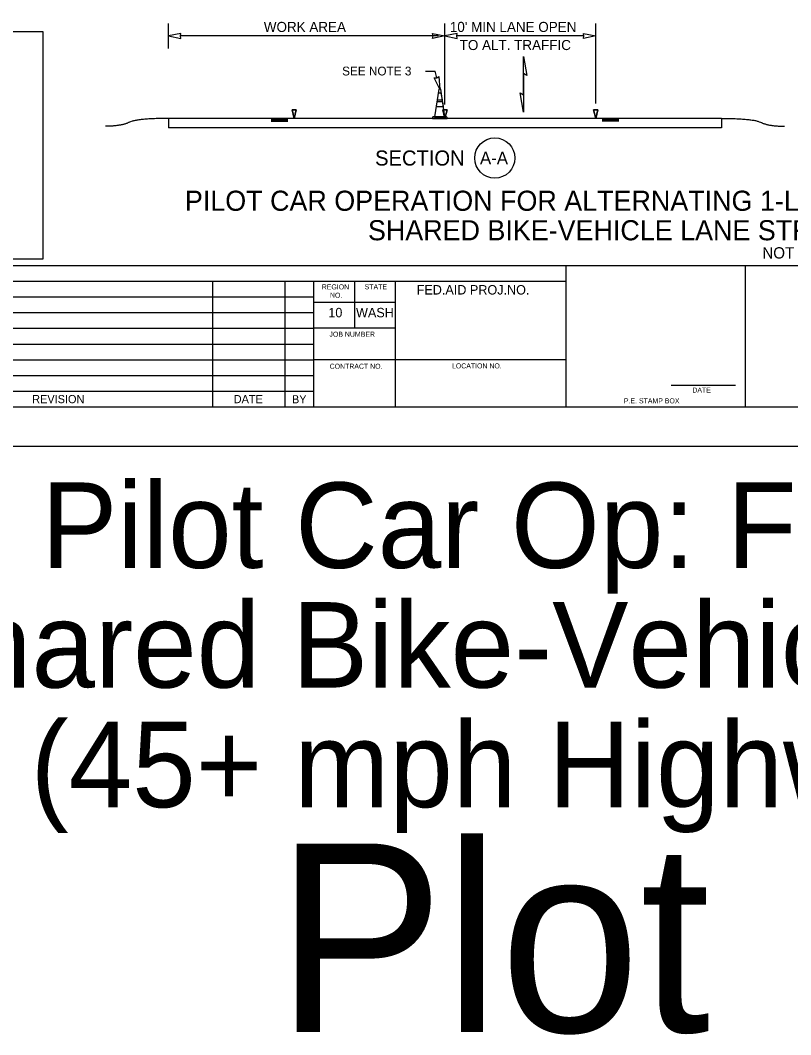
# Model space of a CAD drawing. Extents: x 99999.1 to 100095.7, y 99995 to 100010.7.
# Drawn here: x 100003.11 to 100009.24, y 99995.01 to 100003.08 of the extents above; entities that cross this region are included whole.
import ezdxf

# ---------------------------------------------------------------- set-up
doc = ezdxf.new("R2010")
doc.units = 0
for name, color, linetype in [('SH_DE_DetailHeading1Text', 7, 'Continuous'), ('SH_GI_PlotLimits', 7, 'Continuous'), ('SH_GI_SheetBorder', 7, 'Continuous'), ('SH_GI_SheetLocationText', 7, 'Continuous'), ('SH_GI_SheetTextInCells', 7, 'Continuous'), ('TR_WZ_TrafficConeElev', 7, 'Continuous'), ('TR_WZ_WorkZoneDetails', 7, 'Continuous'), ('TR_WZ_WorkZoneTextCurrent', 7, 'Continuous')]:
    doc.layers.add(name, color=color, linetype=linetype)

msp = doc.modelspace()

# ---------------------------------------------------------------- linework, layer by layer
at = {"layer": 'SH_GI_PlotLimits'}
msp.add_lwpolyline([(99999.0625, 99999.6875), (100016.0625, 99999.6875), (100016.0625, 100010.6875), (99999.0625, 100010.6875)], close=True, dxfattribs=at)
at = {"layer": 'SH_GI_SheetBorder'}
for p, q in [((100000, 100001.1259), (100015.75, 100001.1259)), ((100007.4566, 100000), (100007.4566, 100001.1259)), ((100008.8828, 100000), (100008.8828, 100001.1259)), ((100000, 100001.0008), (100007.4566, 100001.0008)), ((100004.641, 100001.0008), (100004.641, 100000)), ((100005.2164, 100001.0008), (100005.2164, 100000)), ((100005.4451, 100001.0008), (100005.4451, 100000)), ((100005.7719, 100000.6255), (100005.7719, 100001.0008)), ((100006.0956, 100000), (100006.0956, 100001.0008)), ((100002.1821, 100000.8757), (100005.4466, 100000.8757)), ((100006.0958, 100000.831), (100005.4466, 100000.831)), ((100002.1821, 100000.7506), (100005.4466, 100000.7506)), ((100000, 100000.6255), (100005.4466, 100000.6255)), ((100006.0958, 100000.6255), (100005.4466, 100000.6255)), ((100000, 100000.5004), (100005.4466, 100000.5004)), ((100000, 100000.3753), (100005.4466, 100000.3753)), ((100007.4566, 100000.3753), (100005.4466, 100000.3753)), ((100000, 100000.2502), (100005.4466, 100000.2502)), ((100000, 100000.1251), (100005.4466, 100000.1251)), ((100008.2903, 100000.1733), (100008.802, 100000.1733)), ((100000, 100000), (100015.75, 100000))]:
    msp.add_line(p, q, dxfattribs=at)
at = {"layer": 'TR_WZ_TrafficConeElev'}
for p, q in [((100006.4363, 100002.4976), (100006.428, 100002.4434)), ((100006.4616, 100002.4976), (100006.4363, 100002.4976)), ((100006.4699, 100002.4434), (100006.4616, 100002.4976)), ((100006.4255, 100002.4268), (100006.4197, 100002.3893)), ((100006.4197, 100002.3893), (100006.4782, 100002.3893)), ((100006.4724, 100002.4268), (100006.4255, 100002.4268)), ((100006.428, 100002.4434), (100006.4699, 100002.4434)), ((100006.4782, 100002.3893), (100006.4724, 100002.4268)), ((100006.3953, 100002.308), (100006.3911, 100002.3038)), ((100006.3911, 100002.3038), (100006.3911, 100002.2955)), ((100006.4073, 100002.308), (100006.3953, 100002.308)), ((100006.5068, 100002.3038), (100006.5026, 100002.308)), ((100006.5068, 100002.2955), (100006.5068, 100002.3038)), ((100006.3911, 100002.2955), (100006.5068, 100002.2955))]:
    msp.add_line(p, q, dxfattribs=at)
msp.add_lwpolyline([(100006.4073, 100002.308), (100006.4906, 100002.308), (100006.4568, 100002.5288), (100006.4411, 100002.5288)], close=True, dxfattribs=at)
msp.add_lwpolyline([(100006.4073, 100002.308), (100006.4906, 100002.308), (100006.4568, 100002.5288), (100006.4411, 100002.5288)], close=True, dxfattribs=at)
msp.add_lwpolyline([(100006.5026, 100002.308), (100006.4906, 100002.308), (100006.4073, 100002.308)], dxfattribs=at)
at = {"layer": 'TR_WZ_WorkZoneDetails'}
for p, q in [((100004.2907, 100002.8515), (100004.2907, 100003.0515)), ((100006.4907, 100002.4052), (100006.4907, 100003.0515)), ((100007.6907, 100002.4152), (100007.6907, 100003.0515)), ((100006.4387, 100002.9515), (100004.3844, 100002.9515)), ((100007.597, 100002.9515), (100006.5844, 100002.9515)), ((100006.3358, 100002.6715), (100006.412, 100002.6715)), ((100006.4255, 100002.6196), (100006.412, 100002.6715)), ((100007.1157, 100002.6519), (100007.1157, 100002.4831)), ((100007.1157, 100002.4831), (100007.1157, 100002.6519)), ((100004.2907, 100002.2954), (100004.2907, 100002.2204)), ((100008.6907, 100002.2954), (100004.2907, 100002.2954)), ((100005.1077, 100002.2902), (100005.2407, 100002.2902)), ((100005.1077, 100002.2846), (100005.2407, 100002.2846)), ((100005.1077, 100002.2789), (100005.2407, 100002.2789)), ((100005.1077, 100002.2737), (100005.2407, 100002.2737)), ((100007.8737, 100002.2898), (100007.7407, 100002.2898)), ((100007.8737, 100002.2842), (100007.7407, 100002.2842)), ((100007.8737, 100002.2785), (100007.7407, 100002.2785)), ((100007.8737, 100002.2733), (100007.7407, 100002.2733)), ((100008.6907, 100002.2954), (100008.6907, 100002.2204)), ((100008.6907, 100002.2204), (100004.2907, 100002.2204))]:
    msp.add_line(p, q, dxfattribs=at)
for points in [[(100004.2907, 100002.9515), (100004.389, 100002.9322), (100004.3844, 100002.9515), (100004.389, 100002.9708)], [(100006.4907, 100002.9515), (100006.3924, 100002.9322), (100006.397, 100002.9515), (100006.3924, 100002.9708)], [(100006.4907, 100002.9515), (100006.589, 100002.9322), (100006.5844, 100002.9515), (100006.589, 100002.9708)], [(100007.6907, 100002.9515), (100007.5924, 100002.9322), (100007.597, 100002.9515), (100007.5924, 100002.9708)], [(100007.1157, 100002.7895), (100007.1427, 100002.6363), (100007.1157, 100002.6519)], [(100006.449, 100002.5288), (100006.4057, 100002.6192), (100006.4255, 100002.6196), (100006.443, 100002.6288)], [(100007.1157, 100002.3454), (100007.0887, 100002.4987), (100007.1157, 100002.4831)], [(100005.2907, 100002.2954), (100005.274, 100002.3652), (100005.3073, 100002.3652)], [(100006.4907, 100002.2954), (100006.474, 100002.3652), (100006.5074, 100002.3652)], [(100007.6907, 100002.2954), (100007.674, 100002.3652), (100007.7073, 100002.3652)]]:
    msp.add_lwpolyline(points, close=True, dxfattribs=at)
for points in [[(100005.3073, 100002.3652), (100005.274, 100002.3652), (100005.2907, 100002.2954), (100005.3073, 100002.3652)], [(100006.5074, 100002.3652), (100006.474, 100002.3652), (100006.4907, 100002.2954), (100006.5074, 100002.3652)], [(100007.7073, 100002.3652), (100007.674, 100002.3652), (100007.6907, 100002.2954), (100007.7073, 100002.3652)]]:
    msp.add_lwpolyline(points, dxfattribs=at)
msp.add_circle((100006.8872, 100001.9805), 0.16, dxfattribs=at)
for points in [[(100004.2907, 100002.2954), (100004.0395, 100002.2954), (100003.914, 100002.2333), (100003.7886, 100002.2333)], [(100008.6907, 100002.2954), (100008.9419, 100002.2956), (100009.0674, 100002.2335), (100009.1928, 100002.2336)]]:
    msp.add_open_spline(points, degree=2, dxfattribs=at)
at = {"layer": 'TR_WZ_WorkZoneTextCurrent'}
msp.add_lwpolyline([(100000.1, 100002.9879), (100003.2886, 100002.9879), (100003.2886, 100001.1759), (100000.1, 100001.1759)], close=True, dxfattribs=at)

# ---------------------------------------------------------------- texts
at = {"layer": 'SH_DE_DetailHeading1Text'}
for s, height, p in [('PILOT CAR OPERATION FOR ALTERNATING 1-LANE, 2-WAY TRAFFIC: AFAD-CONTROLLED', 0.16, (100004.4207, 100001.5606)), ('SHARED BIKE-VEHICLE LANE STRATEGY (45+ MPH HIGHWAYS)', 0.16, (100005.8775, 100001.3259)), ('NOT TO SCALE', 0.09, (100009.0168, 100001.1809))]:
    msp.add_text(s, height=height, rotation=360, dxfattribs=at).set_placement(p)
at = {"layer": 'SH_GI_SheetLocationText'}
for s, height, p in [('Pilot Car Op: Flagger', 0.68, (100003.2766, 99998.7191)), ('Shared Bike-Vehicle Lane', 0.68, (100002.0877, 99997.7671)), ('(45+ mph Highways)', 0.68, (100003.1924, 99996.8151)), ('Plot 1', 1.5, (100005.1448, 99995.0267))]:
    msp.add_text(s, height=height, dxfattribs=at).set_placement(p)
at = {"layer": 'SH_GI_SheetTextInCells'}
for s, height, p in [('REGION', 0.04003, (100005.5099, 100000.9352)), ('STATE', 0.04003, (100005.8511, 100000.9357)), ('FED.AID PROJ.NO.', 0.07506, (100006.2652, 100000.8945)), ('NO.', 0.04003, (100005.5752, 100000.869)), ('10', 0.07506, (100005.5621, 100000.7131)), ('WASH', 0.07506, (100005.7826, 100000.7131)), ('JOB NUMBER', 0.04003, (100005.5712, 100000.5587)), ('CONTRACT NO.', 0.040032, (100005.5725, 100000.3037)), ('LOCATION NO.', 0.040032, (100006.5465, 100000.3067)), ('DATE', 0.04003, (100008.4597, 100000.1141)), ('REVISION', 0.06505, (100003.2048, 100000.03)), ('DATE', 0.06505, (100004.8091, 100000.03)), ('BY', 0.06505, (100005.2725, 100000.0285)), ('P.E. STAMP BOX', 0.040032, (100007.915, 100000.0286))]:
    msp.add_text(s, height=height, dxfattribs=at).set_placement(p)
at = {"layer": 'TR_WZ_WorkZoneDetails'}
for s, p in [('WORK AREA', (100005.0487, 100002.9835)), ("10' MIN LANE OPEN", (100006.5294, 100002.9835)), ('TO ALT. TRAFFIC', (100006.6075, 100002.8395))]:
    msp.add_text(s, height=0.08, dxfattribs=at).set_placement(p)
for s, height, p in [('SECTION', 0.12, (100005.9342, 100001.9205)), ('A-A', 0.1, (100006.7694, 100001.9305))]:
    msp.add_text(s, height=height, rotation=360, dxfattribs=at).set_placement(p)
at = {"layer": 'TR_WZ_WorkZoneTextCurrent'}
msp.add_text('SEE NOTE 3', height=0.07, dxfattribs=at).set_placement((100005.672, 100002.6375))

doc.saveas('drawing.dxf')
